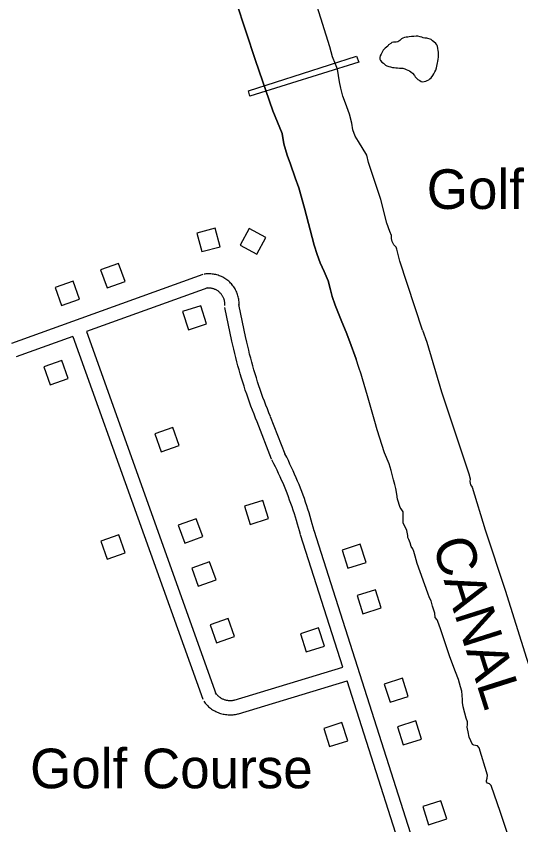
# Model space of a CAD drawing. Extents: x 3683402 to 3721514, y 487807 to 513565.
# Drawn here: x 3690655 to 3691713, y 494928 to 496621 of the extents above; entities that cross this region are included whole.
import ezdxf

# ---------------------------------------------------------------- set-up
doc = ezdxf.new("R2010")
doc.units = 0
for name, color, linetype in [('V-BLDG-IDEN', 7, 'Continuous'), ('V-BLDG-OTLN', 7, 'Continuous'), ('V-BRDG-OTLN', 7, 'Continuous'), ('V-RIVR-IDEN', 7, 'Continuous'), ('V-ROAD-CNTR', 7, 'Continuous'), ('V-TOPO-SHOR', 7, 'Continuous')]:
    doc.layers.add(name, color=color, linetype=linetype)

msp = doc.modelspace()

# ---------------------------------------------------------------- linework, layer by layer
at = {"layer": 'V-BLDG-OTLN'}
for points in [[(3691043.9, 496128), (3691082.6, 496138.2), (3691072.3, 496176.9), (3691033.7, 496166.6)], [(3691124.4, 496141.3), (3691159.7, 496122.4), (3691178.5, 496157.7), (3691143.2, 496176.6)], [(3690845.7, 496052.3), (3690883.3, 496065.8), (3690869.8, 496103.5), (3690832.1, 496089.9)], [(3690750.4, 496015), (3690788.1, 496028.5), (3690774.5, 496066.1), (3690736.9, 496052.6)], [(3691054.2, 495976.6), (3691042, 496014.7), (3691003.9, 496002.6), (3691016.1, 495964.5)], [(3690764.2, 495862.7), (3690750.8, 495900.4), (3690713.1, 495886.9), (3690726.6, 495849.2)], [(3690945.8, 495746.4), (3690959.3, 495708.7), (3690996.9, 495722.2), (3690983.5, 495759.9)], [(3691183.9, 495569.1), (3691171.7, 495607.2), (3691133.6, 495595.1), (3691145.8, 495557)], [(3690994.8, 495555.3), (3691008.3, 495517.7), (3691046, 495531.2), (3691032.5, 495568.8)], [(3690883.8, 495497.5), (3690870.3, 495535.2), (3690832.6, 495521.7), (3690846.1, 495484)], [(3691338.2, 495503.2), (3691350.4, 495465.1), (3691388.5, 495477.2), (3691376.3, 495515.3)], [(3691022.9, 495465.1), (3691036.4, 495427.4), (3691074.1, 495440.9), (3691060.6, 495478.6)], [(3691369.7, 495408), (3691381.8, 495369.9), (3691419.9, 495382.1), (3691407.8, 495420.2)], [(3691061.7, 495346.5), (3691075.2, 495308.8), (3691112.8, 495322.3), (3691099.3, 495360)], [(3691301.1, 495301.9), (3691289, 495340), (3691250.9, 495327.8), (3691263, 495289.7)], [(3691426.3, 495222.5), (3691438.5, 495184.4), (3691476.6, 495196.5), (3691464.4, 495234.6)], [(3691349.8, 495103.7), (3691337.6, 495141.8), (3691299.5, 495129.7), (3691311.7, 495091.5)], [(3691454.2, 495133.2), (3691466.4, 495095.1), (3691504.5, 495107.2), (3691492.3, 495145.4)], [(3691507.1, 494965.9), (3691519.3, 494927.8), (3691557.4, 494940), (3691545.2, 494978.1)]]:
    msp.add_lwpolyline(points, close=True, dxfattribs=at)
at = {"layer": 'V-BRDG-OTLN'}
msp.add_lwpolyline([(3691141.7, 496464.9), (3691368.2, 496537.6), (3691373.3, 496525.1), (3691144.7, 496453.5)], close=True, dxfattribs=at)
at = {"layer": 'V-ROAD-CNTR'}
for points in [[(3691046.5, 496080.2), (3690645.3, 495935.9)], [(3691122.2, 496013.1), (3691122.4, 496015.4), (3691122.4, 496018), (3691122.4, 496020.6), (3691122.2, 496023.2), (3691122, 496025.7), (3691121.6, 496028.3), (3691121.1, 496030.8), (3691120.5, 496033.3), (3691119.9, 496035.8), (3691119.1, 496038.3), (3691118.2, 496040.7), (3691117.3, 496043.1), (3691116.2, 496045.5), (3691115, 496047.8), (3691113.8, 496050), (3691112.4, 496052.2), (3691111, 496054.4), (3691109.5, 496056.5), (3691107.9, 496058.5), (3691106.2, 496060.4), (3691104.4, 496062.3), (3691102.6, 496064.1), (3691100.7, 496065.9), (3691098.7, 496067.5), (3691096.7, 496069.1), (3691094.6, 496070.6), (3691092.4, 496072), (3691090.2, 496073.3), (3691087.9, 496074.6), (3691085.6, 496075.7), (3691083.2, 496076.7), (3691080.8, 496077.7), (3691078.4, 496078.5), (3691075.9, 496079.3), (3691073.4, 496079.9), (3691070.9, 496080.5), (3691068.3, 496080.9), (3691065.8, 496081.2), (3691063.2, 496081.5), (3691060.6, 496081.6), (3691058.1, 496081.6), (3691055.5, 496081.5), (3691052.9, 496081.3), (3691050.4, 496081.1), (3691049.4, 496080.9)], [(3691056.6, 496052), (3690802.3, 495960.5)], [(3691092.3, 496015), (3691092.4, 496016.6), (3691092.4, 496018), (3691092.4, 496019.3), (3691092.3, 496020.7), (3691092.2, 496022.1), (3691092, 496023.4), (3691091.7, 496024.8), (3691091.4, 496026.1), (3691091.1, 496027.4), (3691090.7, 496028.7), (3691090.2, 496030), (3691089.7, 496031.3), (3691089.1, 496032.5), (3691088.5, 496033.7), (3691087.8, 496034.9), (3691087.1, 496036.1), (3691086.4, 496037.2), (3691085.6, 496038.3), (3691084.7, 496039.4), (3691083.8, 496040.4), (3691082.9, 496041.4), (3691081.9, 496042.4), (3691080.9, 496043.3), (3691079.9, 496044.2), (3691078.8, 496045), (3691077.7, 496045.8), (3691076.5, 496046.5), (3691075.4, 496047.2), (3691074.2, 496047.9), (3691072.9, 496048.5), (3691071.7, 496049), (3691070.4, 496049.5), (3691069.1, 496050), (3691067.8, 496050.4), (3691066.5, 496050.7), (3691065.2, 496051), (3691063.8, 496051.2), (3691062.5, 496051.4), (3691061.1, 496051.5), (3691059.8, 496051.6), (3691058.4, 496051.6), (3691057, 496051.6), (3691055.7, 496051.5), (3691054.2, 496051.3), (3691053.7, 496051.2)], [(3691107.2, 495940.9), (3691092.6, 496011)], [(3691136.6, 495947), (3691122, 496017.1)], [(3690802.3, 495960.5), (3691074.4, 495200.7)], [(3690774.1, 495950.3), (3690655.5, 495907.7)], [(3690774.1, 495950.3), (3691046.1, 495190.6)], [(3691160.2, 495771.3), (3691156.9, 495779.4), (3691153.6, 495787.7), (3691150.3, 495796), (3691147.2, 495804.3), (3691144.1, 495812.7), (3691141.1, 495821), (3691138.2, 495829.4), (3691135.3, 495837.9), (3691132.6, 495846.3), (3691129.9, 495854.8), (3691127.3, 495863.3), (3691124.7, 495871.9), (3691122.3, 495880.4), (3691119.9, 495889), (3691117.6, 495897.6), (3691115.4, 495906.2), (3691113.2, 495914.8), (3691111.1, 495923.5), (3691109.2, 495932.2), (3691107.3, 495940.7)], [(3691188, 495782.6), (3691184.7, 495790.7), (3691181.5, 495798.7), (3691178.3, 495806.7), (3691175.3, 495814.8), (3691172.3, 495822.9), (3691169.4, 495831), (3691166.6, 495839.2), (3691163.8, 495847.3), (3691161.1, 495855.5), (3691158.5, 495863.8), (3691156, 495872), (3691153.5, 495880.3), (3691151.1, 495888.6), (3691148.8, 495896.9), (3691146.6, 495905.2), (3691144.4, 495913.6), (3691142.4, 495921.9), (3691140.4, 495930.3), (3691138.4, 495938.7), (3691136.6, 495947.2)], [(3691190.5, 495693.3), (3691160.1, 495771.5)], [(3691218.5, 495704.1), (3691188.1, 495782.4)], [(3691279.6, 495543.3), (3691277.7, 495550.9), (3691275.6, 495558.4), (3691273.5, 495566), (3691271.3, 495573.5), (3691269, 495581), (3691266.6, 495588.5), (3691264.2, 495596), (3691261.7, 495603.4), (3691259.1, 495610.8), (3691256.4, 495618.2), (3691253.6, 495625.6), (3691250.8, 495632.9), (3691247.9, 495640.2), (3691244.9, 495647.5), (3691241.9, 495654.7), (3691238.7, 495661.9), (3691235.5, 495669.1), (3691232.3, 495676.2), (3691228.9, 495683.3), (3691225.5, 495690.4), (3691222, 495697.4), (3691218.4, 495704.4), (3691217.8, 495705.6)], [(3691250.6, 495535.8), (3691248.7, 495543.2), (3691246.7, 495550.4), (3691244.7, 495557.7), (3691242.5, 495564.9), (3691240.3, 495572.2), (3691238.1, 495579.3), (3691235.7, 495586.5), (3691233.3, 495593.7), (3691230.8, 495600.8), (3691228.2, 495607.9), (3691225.6, 495614.9), (3691222.9, 495622), (3691220.1, 495629), (3691217.2, 495635.9), (3691214.3, 495642.9), (3691211.3, 495649.8), (3691208.2, 495656.7), (3691205.1, 495663.5), (3691201.8, 495670.4), (3691198.6, 495677.1), (3691195.2, 495683.9), (3691191.7, 495690.6), (3691191.2, 495691.8)], [(3691339.4, 495257.7), (3691250.8, 495535)], [(3691608.2, 494514.4), (3691279.4, 495544.1)], [(3691112, 495189.1), (3691339.4, 495257.7)], [(3691120.7, 495160.3), (3691348.5, 495229.1)], [(3691505.9, 494736.3), (3691348.5, 495229.1)], [(3691072.4, 495204.5), (3691073.4, 495203.1), (3691074.3, 495201.9), (3691075.3, 495200.8), (3691076.3, 495199.7), (3691077.3, 495198.7), (3691078.4, 495197.7), (3691079.5, 495196.7), (3691080.7, 495195.8), (3691081.8, 495194.9), (3691083.1, 495194.1), (3691084.3, 495193.3), (3691085.6, 495192.6), (3691086.9, 495191.9), (3691088.2, 495191.3), (3691089.6, 495190.8), (3691091, 495190.2), (3691092.4, 495189.8), (3691093.8, 495189.4), (3691095.2, 495189), (3691096.6, 495188.7), (3691098.1, 495188.5), (3691099.6, 495188.3), (3691101, 495188.2), (3691102.5, 495188.1), (3691104, 495188.1), (3691105.4, 495188.2), (3691106.9, 495188.3), (3691108.4, 495188.4), (3691109.8, 495188.6), (3691111.3, 495188.9), (3691112.8, 495189.3), (3691112.6, 495189.2)], [(3691048.1, 495186.8), (3691049.5, 495184.9), (3691051.1, 495182.8), (3691052.8, 495180.8), (3691054.6, 495178.9), (3691056.5, 495177), (3691058.4, 495175.2), (3691060.4, 495173.5), (3691062.5, 495171.9), (3691064.6, 495170.3), (3691066.8, 495168.9), (3691069.1, 495167.5), (3691071.4, 495166.2), (3691073.7, 495165), (3691076.1, 495163.9), (3691078.5, 495162.9), (3691081, 495161.9), (3691083.5, 495161.1), (3691086.1, 495160.4), (3691088.6, 495159.7), (3691091.2, 495159.2), (3691093.8, 495158.8), (3691096.4, 495158.5), (3691099.1, 495158.2), (3691101.7, 495158.1), (3691104.3, 495158.1), (3691107, 495158.2), (3691109.6, 495158.4), (3691112.2, 495158.7), (3691114.8, 495159.1), (3691117.4, 495159.5), (3691119.9, 495160.1), (3691120.1, 495160.2)]]:
    msp.add_lwpolyline(points, dxfattribs=at)
at = {"layer": 'V-TOPO-SHOR'}
for points in [[(3691506.3, 495963.6), (3691459.4, 496108.2), (3691453.1, 496133.5), (3691451.3, 496137.5), (3691449.6, 496139.6), (3691446.7, 496142.5), (3691443.1, 496149), (3691441.4, 496155.5), (3691441.4, 496162), (3691437.9, 496170.3), (3691431.9, 496188), (3691419.3, 496237), (3691393.5, 496315), (3691390, 496329.7), (3691372.2, 496359), (3691365.5, 496369.9), (3691360.5, 496382.9), (3691358.8, 496397.3), (3691353.6, 496416), (3691345.4, 496439.1), (3691339.8, 496453.5), (3691335.2, 496470.5), (3691332.4, 496483.8), (3691330.4, 496496.8), (3691328.3, 496510.1), (3691324.4, 496520.6), (3691318, 496536.1), (3691312.4, 496557), (3691251.9, 496750.8)], [(3691486, 495505.7), (3691482.8, 495510.6), (3691480.4, 495518.4), (3691477.8, 495525.6), (3691475.5, 495529.2), (3691475.7, 495533.8), (3691473.5, 495544), (3691469.9, 495553.1), (3691466.2, 495559.8), (3691465.8, 495567), (3691466.4, 495576.6), (3691465.9, 495583.3), (3691462.1, 495589.7), (3691459.7, 495592.6), (3691454.1, 495610), (3691452.6, 495620.1), (3691450.4, 495632), (3691448.5, 495640.4), (3691445.7, 495650.4), (3691440.7, 495669.6), (3691436.4, 495684), (3691426.8, 495706.4), (3691411.3, 495754.6), (3691406.8, 495772.6), (3691391.5, 495825.9), (3691381, 495861.9), (3691378, 495871.2), (3691373.2, 495885.6), (3691367.3, 495903), (3691354.2, 495939.4), (3691346.8, 495959.6), (3691337.6, 495981.3), (3691330.5, 495998.3), (3691323.4, 496015.6), (3691317.4, 496034.4), (3691313.6, 496048.4), (3691309, 496067.2), (3691300.2, 496086.7), (3691292.4, 496104.7), (3691285.6, 496121.7), (3691279.3, 496141.5), (3691259.3, 496219.1), (3691247.4, 496261.6), (3691240, 496282.5), (3691230.1, 496311.4), (3691223, 496329.8), (3691216, 496354), (3691212.5, 496375.6), (3691193.1, 496423.2), (3691156.4, 496528.6), (3691095.7, 496713)], [(3691095.7, 496713), (3691156.4, 496528.6), (3691193.1, 496423.2), (3691212.5, 496375.6), (3691216, 496354), (3691223, 496329.8), (3691230.1, 496311.4), (3691240, 496282.5), (3691247.4, 496261.6), (3691259.3, 496219.1), (3691279.3, 496141.5), (3691285.6, 496121.7), (3691292.4, 496104.7), (3691300.2, 496086.7), (3691309, 496067.2), (3691313.6, 496048.4), (3691317.4, 496034.4), (3691323.4, 496015.6), (3691330.5, 495998.3), (3691337.6, 495981.3), (3691346.8, 495959.6), (3691354.2, 495939.4), (3691367.3, 495903)], [(3691515.6, 496574.9), (3691511.5, 496575.1), (3691507.8, 496575.6), (3691504.9, 496577.1), (3691501.6, 496577.8), (3691496.7, 496579), (3691493.4, 496579), (3691488.2, 496578.4), (3691483.7, 496578.2), (3691478.9, 496577.5), (3691475.9, 496577.3), (3691472.3, 496577.3), (3691468.8, 496576.4), (3691465.7, 496575), (3691462.9, 496573.3), (3691458.8, 496570.5), (3691455, 496567.7), (3691451.5, 496566.8), (3691445.5, 496566.6), (3691442.5, 496565.9), (3691439.9, 496564), (3691435.6, 496560.8), (3691433.7, 496558.4), (3691431.3, 496556.5), (3691428.7, 496554.4), (3691426.3, 496552.3), (3691423.9, 496550), (3691422, 496546), (3691419.8, 496541.5), (3691417.7, 496537.7), (3691417, 496534.7), (3691417.2, 496531.4), (3691418.3, 496528.3), (3691421.6, 496524.9), (3691424.9, 496522.8), (3691429.4, 496518.7), (3691431.7, 496516.8), (3691435.7, 496515.6), (3691439.3, 496514.9), (3691443.8, 496513.9), (3691447.5, 496513.4), (3691450.8, 496512.9), (3691454.2, 496512.9), (3691458.6, 496512.4), (3691462, 496512.4), (3691465.3, 496512.1), (3691469.3, 496510.9), (3691472.6, 496509.7), (3691475.6, 496508.3), (3691479.4, 496506.3), (3691482.2, 496504.7), (3691485.5, 496501.6), (3691489.5, 496496.6), (3691491.4, 496494.2), (3691494, 496491.4), (3691497, 496488.3), (3691501.2, 496486.1), (3691503.8, 496484.4), (3691507.1, 496483.7), (3691510.2, 496484.4), (3691513.8, 496485.1), (3691516.6, 496486.2), (3691519.7, 496488.1), (3691522.1, 496490), (3691524.7, 496491.8), (3691528, 496496.6), (3691530.2, 496500.3), (3691532.6, 496504.8), (3691534.2, 496508.1), (3691535.9, 496512.8), (3691536.4, 496516.1), (3691537.2, 496519.6), (3691537.7, 496523.2), (3691538.4, 496526.5), (3691539.1, 496531), (3691540.1, 496535), (3691540.1, 496540), (3691539.9, 496545.6), (3691539.5, 496549.2), (3691538.8, 496553.2), (3691537.7, 496558.2), (3691536.3, 496561.3), (3691534.6, 496564.1), (3691530.6, 496567.7), (3691527.8, 496569.8), (3691524.8, 496572), (3691515.6, 496574.9)], [(3691506.3, 495963.6), (3691515.7, 495938.6), (3691546.1, 495834.6), (3691584.3, 495721.2), (3691603.6, 495662.8), (3691606.6, 495652.1), (3691605.8, 495646.5), (3691607.5, 495640), (3691609.5, 495636.8), (3691610.7, 495634.7), (3691637.6, 495545.7), (3691679.7, 495419.2), (3691724.2, 495277.1), (3691779.7, 495106.2), (3691827.6, 494947.8), (3691844.2, 494893.2)], [(3691436.4, 495684), (3691426.8, 495706.4), (3691411.3, 495754.6), (3691406.8, 495772.6), (3691391.5, 495825.9), (3691381, 495861.9), (3691378, 495871.2), (3691373.2, 495885.6), (3691367.3, 495903)], [(3691700.1, 494863.2), (3691670.3, 494953.3), (3691650.3, 495010.2), (3691646.7, 495013.6), (3691642.7, 495015), (3691641, 495018), (3691640.5, 495020.5), (3691642.4, 495025.2), (3691643, 495031.6), (3691625.6, 495089.3), (3691621.8, 495092.9), (3691617.9, 495093.9), (3691613.9, 495094.6), (3691611.1, 495096), (3691604.7, 495111), (3691602.6, 495122.2), (3691600.6, 495129), (3691600.4, 495132.4), (3691601, 495137.7), (3691601, 495143.6), (3691597.8, 495150.8), (3691595.2, 495161.4), (3691591.7, 495174.7), (3691590.6, 495183.6), (3691590.6, 495189.8), (3691589.9, 495199.3), (3691588.8, 495208), (3691586.4, 495216.6), (3691581.7, 495232.1), (3691575.5, 495247.9), (3691563.9, 495279.6), (3691551.2, 495317.5), (3691545.2, 495336.1), (3691540.5, 495348.2), (3691537.5, 495357.3), (3691533.2, 495362.1), (3691532.4, 495370.8), (3691527.8, 495386), (3691524.4, 495397), (3691521.4, 495403.1), (3691517.5, 495412.7), (3691495.7, 495475.2), (3691491.1, 495490.7), (3691488.5, 495500.4), (3691486, 495505.7), (3691482.8, 495510.6), (3691480.4, 495518.4), (3691477.8, 495525.6), (3691475.5, 495529.2), (3691475.7, 495533.8), (3691473.5, 495544), (3691469.9, 495553.1), (3691466.2, 495559.8), (3691465.8, 495567), (3691466.4, 495576.6), (3691465.9, 495583.3), (3691462.1, 495589.7), (3691459.7, 495592.6), (3691454.1, 495610), (3691452.6, 495620.1), (3691450.4, 495632), (3691448.5, 495640.4), (3691445.7, 495650.4), (3691440.7, 495669.6), (3691436.4, 495684)], [(3691700.1, 494863.2), (3691670.3, 494953.3), (3691650.3, 495010.2), (3691646.7, 495013.6), (3691642.7, 495015), (3691641, 495018), (3691640.5, 495020.5), (3691642.4, 495025.2), (3691643, 495031.6), (3691625.6, 495089.3), (3691621.8, 495092.9), (3691617.9, 495093.9), (3691613.9, 495094.6), (3691611.1, 495096), (3691604.7, 495111), (3691602.6, 495122.2), (3691600.6, 495129), (3691600.4, 495132.4), (3691601, 495137.7), (3691601, 495143.6), (3691597.8, 495150.8), (3691595.2, 495161.4), (3691591.7, 495174.7), (3691590.6, 495183.6), (3691590.6, 495189.8), (3691589.9, 495199.3), (3691588.8, 495208), (3691586.4, 495216.6), (3691581.7, 495232.1), (3691575.5, 495247.9), (3691563.9, 495279.6), (3691551.2, 495317.5), (3691545.2, 495336.1), (3691540.5, 495348.2), (3691537.5, 495357.3), (3691533.2, 495362.1), (3691532.4, 495370.8), (3691527.8, 495386), (3691524.4, 495397), (3691521.4, 495403.1), (3691517.5, 495412.7), (3691495.7, 495475.2), (3691491.1, 495490.7), (3691488.5, 495500.4), (3691486, 495505.7)]]:
    msp.add_lwpolyline(points, dxfattribs=at)

# ---------------------------------------------------------------- texts
at = {"layer": 'V-BLDG-IDEN'}
for p in [(3691515.5, 496217.4), (3690684.3, 495004.3)]:
    msp.add_text('Golf Course', height=83, dxfattribs=at).set_placement(p)
at = {"layer": 'V-RIVR-IDEN'}
msp.add_text('CANAL', height=83, rotation=287.5851, dxfattribs=at).set_placement((3691526.3, 495516.9))

doc.saveas('drawing.dxf')
